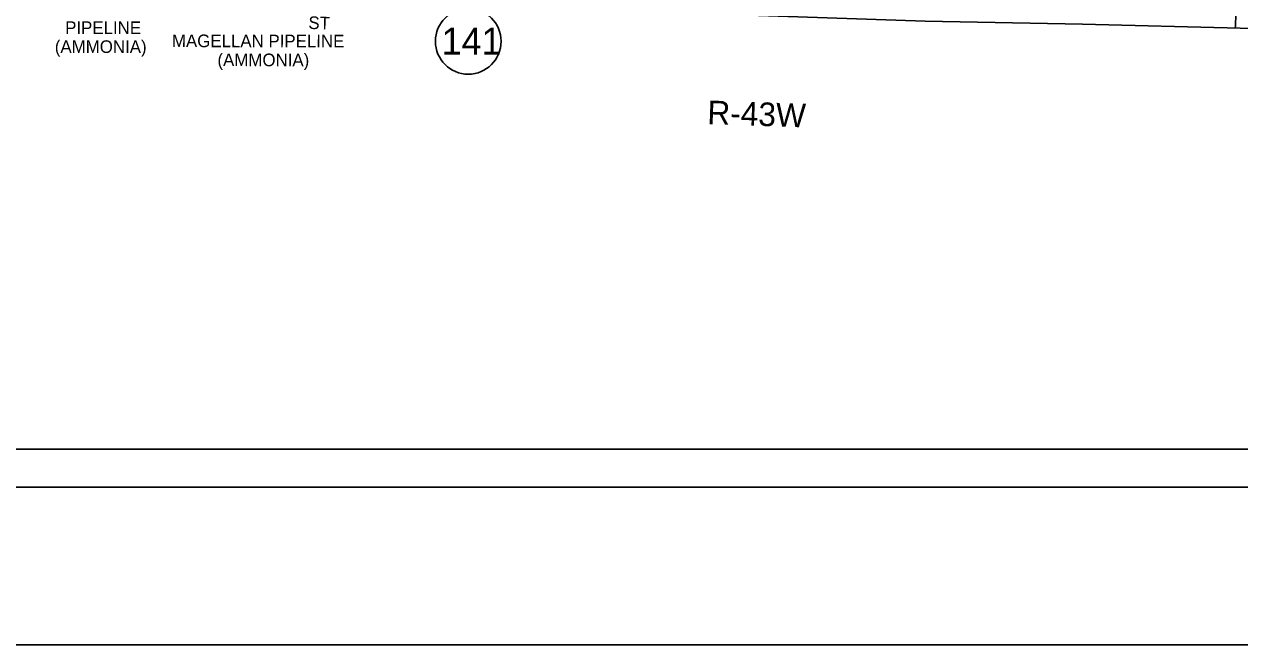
# Model space of a CAD drawing. Extents: x -157.2 to -99.3, y 12.2 to 46.2.
# Drawn here: x -125.01 to -117.3, y 12.16 to 16.1 of the extents above; entities that cross this region are included whole.
import ezdxf

# ---------------------------------------------------------------- set-up
doc = ezdxf.new("R2010")
doc.units = 0
for name, color, linetype in [('tdCoClipBndry', 7, 'Continuous'), ('tdCoCoAdjSecRdTxt', 7, 'Continuous'), ('tdCoFrame', 7, 'Continuous'), ('tdCoPipeTxt', 7, 'Continuous'), ('tdCoPlotFrame', 7, 'Continuous'), ('tdCoSecRteBand', 7, 'Continuous'), ('tdCoShieldStRte', 7, 'Continuous'), ('tdCoTwpRngTxt', 7, 'Continuous')]:
    doc.layers.add(name, color=color, linetype=linetype)

msp = doc.modelspace()

# ---------------------------------------------------------------- linework, layer by layer
at = {"layer": 'tdCoClipBndry'}
msp.add_lwpolyline([(-111.0246, 22.9691), (-111.0434, 22.5326), (-111.0561, 21.9745), (-111.0719, 20.984), (-111.0771, 19.9837), (-111.1462, 17.9819), (-111.1912, 16.9821), (-111.2294, 15.99), (-111.2338, 15.9645), (-111.2494, 15.9338), (-111.2745, 15.9103), (-111.3062, 15.8966), (-111.3319, 15.894), (-114.3202, 15.9719), (-115.3257, 16.007), (-116.3394, 16.0334), (-117.2968, 16.0725), (-118.2968, 16.0994), (-119.2937, 16.1176), (-121.2846, 16.1857), (-122.302, 16.1905), (-125.2749, 16.2789)], dxfattribs=at)
at = {"layer": 'tdCoFrame'}
for points in [[(-155.7179, 45.1623), (-102.2179, 45.1623), (-102.2179, 13.1623), (-155.7179, 13.1623)], [(-155.4779, 44.9223), (-102.4579, 44.9223), (-102.4579, 13.4023), (-155.4779, 13.4023)]]:
    msp.add_lwpolyline(points, close=True, dxfattribs=at)
at = {"layer": 'tdCoPlotFrame'}
msp.add_lwpolyline([(-157.2179, 46.1623), (-101.2179, 46.1623), (-101.2179, 12.1623), (-157.2179, 12.1623)], close=True, dxfattribs=at)
at = {"layer": 'tdCoSecRteBand'}
msp.add_lwpolyline([(-117.3268, 16.0733), (-117.3262, 16.0882), (-117.3238, 16.1592), (-117.3238, 16.1595), (-117.3237, 16.1598), (-117.3231, 16.1711), (-117.3203, 16.2223), (-117.3172, 16.3257), (-117.3172, 16.3258), (-117.3172, 16.3258), (-117.3125, 16.4733), (-117.3125, 16.4734), (-117.3125, 16.4736), (-117.3061, 16.6237), (-117.3054, 16.6416), (-117.3044, 16.6692), (-117.3078, 16.6966), (-117.3034, 16.6971), (-117.3032, 16.7016), (-117.2999, 16.7915), (-117.294, 16.965)], dxfattribs=at)
at = {"layer": 'tdCoShieldStRte'}
msp.add_circle((-122.1922, 15.9901), 0.2085, dxfattribs=at)

# ---------------------------------------------------------------- texts
at = {"layer": 'tdCoCoAdjSecRdTxt'}
msp.add_text('ST', height=0.08, rotation=358.21837, dxfattribs=at).set_placement((-123.2074, 16.0689))
at = {"layer": 'tdCoPipeTxt'}
for s, rotation, p in [('PIPELINE', 359.90636, (-124.7492, 16.0367)), ('(AMMONIA)', 359.90636, (-124.8148, 15.9168)), ('MAGELLAN PIPELINE', 359.90628, (-124.072, 15.9532)), ('(AMMONIA)', 359.90628, (-123.7832, 15.8327))]:
    msp.add_text(s, height=0.08, rotation=rotation, dxfattribs=at).set_placement(p)
at = {"layer": 'tdCoShieldStRte'}
msp.add_text('141', height=0.17, dxfattribs=at).set_placement((-122.361, 15.9062))
at = {"layer": 'tdCoTwpRngTxt'}
msp.add_text('R-43W', height=0.15, rotation=358.0314, dxfattribs=at).set_placement((-120.6775, 15.465))

doc.saveas('drawing.dxf')
